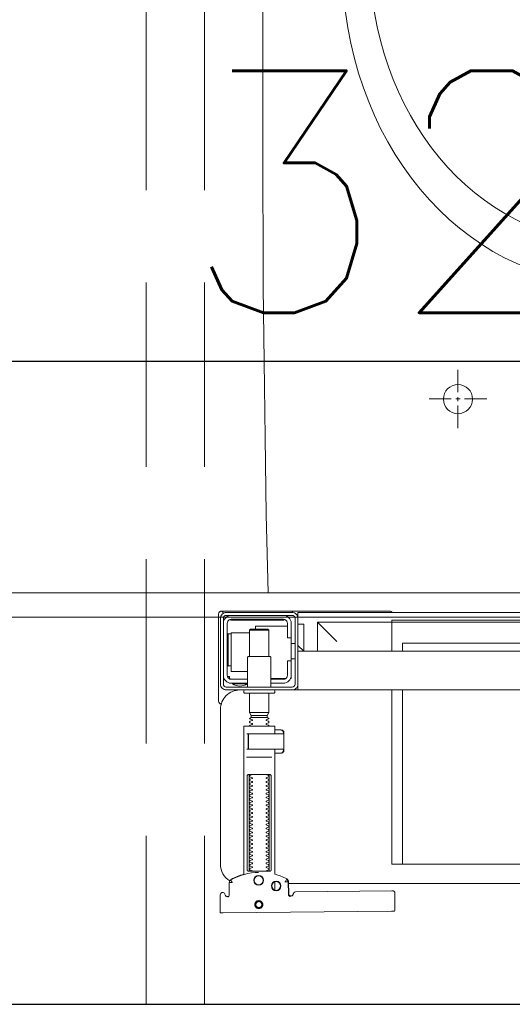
# Model space of a CAD drawing. Header units: millimetres. Extents: x 23192 to 177760, y -399809 to -79279.
# Tile 684 of 822: x 73907 to 73932, y -194640 to -194589. Entities that reach past the tile are written whole.
import ezdxf

# ---------------------------------------------------------------- set-up
doc = ezdxf.new("R2010")
doc.units = ezdxf.units.MM
doc.linetypes.add('HIDDEN2', pattern=[4.7625, 3.175, -1.5875])
doc.layers.get('0').update_dxf_attribs({"lineweight": 0})
for name, color, linetype, lineweight in [('!! 0_ Istn-sciany', 3, 'Continuous', 30), ('!! 2 ZABUDOWA GK-MDF', 54, 'Continuous', 13), ('!! 2_wypos-sanitarne', 240, 'Continuous', 9), ('!! wymiary osi', 250, 'Continuous', 9)]:
    doc.layers.add(name, color=color, linetype=linetype, lineweight=lineweight)
doc.layers.add('!! 2_WYBURZENIA DO REMONTU', color=7, linetype='Continuous', lineweight=0, true_color=0x4d4d4d, plot=False)
doc.layers.add('!!_@ wypos sanit nd', color=7, linetype='Continuous', lineweight=0, plot=False)
doc.layers.add('Powierzchnia', color=140, linetype='Continuous', lineweight=5, plot=False)
doc.styles.add('TXT', font='simplex.shx')
doc.dimstyles.new('DIM50', dxfattribs={"dimscale": 5, "dimtxt": 2.5, "dimasz": 1.5, "dimexe": 0, "dimexo": 0, "dimgap": 0.5, "dimtad": 1, "dimdec": 4, "dimrnd": 0.5, "dimdsep": 46, "dimtxsty": 'TXT', "dimblk1": 'TICK1', "dimblk2": 'TICK1', "dimsah": 1, "dimcen": 0, "dimse1": 1, "dimse2": 1, "dimclrd": 1, "dimclre": 7, "dimclrt": 9, "dimadec": 0, "dimazin": 0, "dimtfac": 1, "dimtdec": 4, "dimtmove": 2, "dimatfit": 3, "dimldrblk": 'TICK1', "dimfxl": 1, "dimtolj": 1, "dimarcsym": 0})

# ---------------------------------------------------------------- blocks, each defined once
blk = doc.blocks.new('A$Cff2eaf8b')
for points in [[(0.16424, 0.07378), (0.16327, 0.07377), (0.16304, 0.07374), (0.16282, 0.07366), (0.16262, 0.07353), (0.16265, 0.07357), (0.16258, 0.07337), (0.16257, 0.07317, -0.157432), (0.16238, 0.07258), (0.1621, 0.07218, -0.241147), (0.16129, 0.07175), (0.1115, 0.07128), (0.11133, 0.07127), (0.11119, 0.07127), (0.11107, 0.07127), (0.11094, 0.07128), (0.11078, 0.0713), (0.11062, 0.07135), (0.11047, 0.07143), (0.11033, 0.07153), (0.11022, 0.07165), (0.11012, 0.07179), (0.11005, 0.07194), (0.11001, 0.0721), (0.10999, 0.07227), (0.10995, 0.08127), (0.11022, 0.08166)], [(0.19647, 0.0744), (0.19626, 0.07438), (0.19604, 0.0743), (0.19585, 0.07417), (0.19566, 0.07396, 0.132231), (0.19551, 0.07346), (0.19546, 0.06691)], [(0.19768, 0.0731, 0.415336), (0.19869, 0.07211)], [(0.19885, 0.07212), (0.19898, 0.07212), (0.19912, 0.07213), (0.19927, 0.07216), (0.1994, 0.07222), (0.19953, 0.07229), (0.19965, 0.07238), (0.19975, 0.07248), (0.20007, 0.07294, 0.158481), (0.20025, 0.07353)], [(0.18031, 0.06175, 0.125713), (0.19466, 0.06556, 0.121439), (0.19519, 0.06605, -0.262119), (0.2, 0.0575), (0.2, -0.0225, -0.414214), (0.19, -0.0325), (0.18751, -0.0325, 0.405519), (0.188, -0.032), (0.188, -0.0313, 0.414214), (0.1875, -0.0308), (0.1725, -0.0308, 0.414214), (0.172, -0.0313), (0.172, -0.032, 0.405519), (0.17249, -0.0325, 0.001664), (0.15993, -0.0325)], [(0.172, -0.00986), (0.172, -0.01366, 0.414214), (0.1722, -0.01386), (0.18462, -0.01386), (0.1878, -0.01386, 0.414214), (0.188, -0.01366), (0.188, 0.06267), (0.18885, 0.06292), (0.18969, 0.06319), (0.19052, 0.0635), (0.19134, 0.06382), (0.19215, 0.06417), (0.19295, 0.06454), (0.19374, 0.06494), (0.19456, 0.06538), (0.19464, 0.06544), (0.19473, 0.0655), (0.19481, 0.06557), (0.19488, 0.06564), (0.19495, 0.06572), (0.19502, 0.06581)], [(0.17647, 0.01114, 0.182836), (0.17636, 0.01123), (0.17515, 0.01163, 0.050055), (0.175, 0.0119), (0.175, 0.01218, 0.050055), (0.17515, 0.01244), (0.17636, 0.01285, 0.719897), (0.17636, 0.01323), (0.17515, 0.01363, 0.050055), (0.175, 0.0139), (0.175, 0.01418, 0.050055), (0.17515, 0.01444), (0.17636, 0.01485, 0.719897), (0.17636, 0.01523), (0.17515, 0.01563, 0.050055), (0.175, 0.0159), (0.175, 0.01618, 0.050055), (0.17515, 0.01644), (0.17636, 0.01685, 0.719897), (0.17636, 0.01723), (0.17515, 0.01763, 0.050055), (0.175, 0.0179), (0.175, 0.01818, 0.050055), (0.17515, 0.01844), (0.17636, 0.01885, 0.719897), (0.17636, 0.01923), (0.17515, 0.01963, 0.050055), (0.175, 0.0199), (0.175, 0.02018, 0.050055), (0.17515, 0.02044), (0.17636, 0.02085, 0.719897), (0.17636, 0.02123), (0.17515, 0.02163, 0.050055), (0.175, 0.0219), (0.175, 0.02218, 0.050055), (0.17515, 0.02244), (0.17636, 0.02285, 0.719897), (0.17636, 0.02323), (0.17515, 0.02363, 0.050055), (0.175, 0.0239), (0.175, 0.02418, 0.050055), (0.17515, 0.02444), (0.17636, 0.02485, 0.719897), (0.17636, 0.02523), (0.17515, 0.02563, 0.050055), (0.175, 0.0259), (0.175, 0.02618, 0.050055), (0.17515, 0.02644), (0.17636, 0.02685, 0.719897), (0.17636, 0.02723), (0.17515, 0.02763, 0.050055), (0.175, 0.0279), (0.175, 0.02818, 0.050055), (0.17515, 0.02844), (0.17636, 0.02885, 0.719897), (0.17636, 0.02923), (0.17515, 0.02963, 0.050055), (0.175, 0.0299), (0.175, 0.03018, 0.050055), (0.17515, 0.03044), (0.17636, 0.03085, 0.719897), (0.17636, 0.03123), (0.17515, 0.03163, 0.050055), (0.175, 0.0319), (0.175, 0.03218, 0.050055), (0.17515, 0.03244), (0.17636, 0.03285, 0.719897), (0.17636, 0.03323), (0.17515, 0.03363, 0.050055), (0.175, 0.0339), (0.175, 0.03418, 0.050055), (0.17515, 0.03444), (0.17636, 0.03485, 0.719897), (0.17636, 0.03523), (0.17515, 0.03563, 0.050055), (0.175, 0.0359), (0.175, 0.03618, 0.050055), (0.17515, 0.03644), (0.17636, 0.03685, 0.719897), (0.17636, 0.03723), (0.17515, 0.03763, 0.050055), (0.175, 0.0379), (0.175, 0.03818, 0.050055), (0.17515, 0.03844), (0.17636, 0.03885, 0.719897), (0.17636, 0.03923), (0.17515, 0.03963, 0.050055), (0.175, 0.0399), (0.175, 0.04018, 0.050055), (0.17515, 0.04044), (0.17636, 0.04085, 0.719897), (0.17636, 0.04123), (0.17515, 0.04163, 0.050055), (0.175, 0.0419), (0.175, 0.04218, 0.050055), (0.17515, 0.04244), (0.17636, 0.04285, 0.719897), (0.17636, 0.04323), (0.17515, 0.04363, 0.050055), (0.175, 0.0439), (0.175, 0.04418, 0.050055), (0.17515, 0.04444), (0.17636, 0.04485, 0.719897), (0.17636, 0.04523), (0.17515, 0.04563, 0.050055), (0.175, 0.0459), (0.175, 0.04618, 0.050055), (0.17515, 0.04644), (0.17636, 0.04685, 0.719897), (0.17636, 0.04723), (0.17515, 0.04763, 0.050055), (0.175, 0.0479), (0.175, 0.04818, 0.050055), (0.17515, 0.04844), (0.17636, 0.04885, 0.719897), (0.17636, 0.04923), (0.17515, 0.04963, 0.050055), (0.175, 0.0499), (0.175, 0.05018, 0.050055), (0.17515, 0.05044), (0.17636, 0.05085, 0.719897), (0.17636, 0.05123), (0.17515, 0.05163, 0.050055), (0.175, 0.0519), (0.175, 0.05218, 0.050055), (0.17515, 0.05244), (0.17636, 0.05285, 0.719897), (0.17636, 0.05323), (0.17515, 0.05363, 0.050055), (0.175, 0.0539), (0.175, 0.05418, 0.050055), (0.17515, 0.05444), (0.17636, 0.05485, 0.719897), (0.17636, 0.05523), (0.17515, 0.05563, 0.050055), (0.175, 0.0559), (0.175, 0.05618, 0.050055), (0.17515, 0.05644), (0.17636, 0.05685, 0.719897), (0.17636, 0.05723), (0.17515, 0.05763, 0.050055), (0.175, 0.0579), (0.175, 0.05818, 0.050055), (0.17515, 0.05844), (0.17636, 0.05885, 0.719897), (0.17636, 0.05923), (0.17515, 0.05963, 0.050055), (0.175, 0.0599), (0.175, 0.06018, 0.050055), (0.17515, 0.06044), (0.17636, 0.06085, 0.474594), (0.17647, 0.06114)], [(0.18353, 0.06114, 0.474594), (0.18364, 0.06085), (0.18485, 0.06044, 0.050055), (0.185, 0.06018), (0.185, 0.0599, 0.050055), (0.18485, 0.05963), (0.18364, 0.05923, 0.719897), (0.18364, 0.05885), (0.18485, 0.05844, 0.050055), (0.185, 0.05818), (0.185, 0.0579, 0.050055), (0.18485, 0.05763), (0.18364, 0.05723, 0.719897), (0.18364, 0.05685), (0.18485, 0.05644, 0.050055), (0.185, 0.05618), (0.185, 0.0559, 0.050055), (0.18485, 0.05563), (0.18364, 0.05523, 0.719897), (0.18364, 0.05485), (0.18485, 0.05444, 0.050055), (0.185, 0.05418), (0.185, 0.0539, 0.050055), (0.18485, 0.05363), (0.18364, 0.05323, 0.719897), (0.18364, 0.05285), (0.18485, 0.05244, 0.050055), (0.185, 0.05218), (0.185, 0.0519, 0.050055), (0.18485, 0.05163), (0.18364, 0.05123, 0.719897), (0.18364, 0.05085), (0.18485, 0.05044, 0.050055), (0.185, 0.05018), (0.185, 0.0499, 0.050055), (0.18485, 0.04963), (0.18364, 0.04923, 0.719897), (0.18364, 0.04885), (0.18485, 0.04844, 0.050055), (0.185, 0.04818), (0.185, 0.0479, 0.050055), (0.18485, 0.04763), (0.18364, 0.04723, 0.719897), (0.18364, 0.04685), (0.18485, 0.04644, 0.050055), (0.185, 0.04618), (0.185, 0.0459, 0.050055), (0.18485, 0.04563), (0.18364, 0.04523, 0.719897), (0.18364, 0.04485), (0.18485, 0.04444, 0.050055), (0.185, 0.04418), (0.185, 0.0439, 0.050055), (0.18485, 0.04363), (0.18364, 0.04323, 0.719897), (0.18364, 0.04285), (0.18485, 0.04244, 0.050055), (0.185, 0.04218), (0.185, 0.0419, 0.050055), (0.18485, 0.04163), (0.18364, 0.04123, 0.719897), (0.18364, 0.04085), (0.18485, 0.04044, 0.050055), (0.185, 0.04018), (0.185, 0.0399, 0.050055), (0.18485, 0.03963), (0.18364, 0.03923, 0.719897), (0.18364, 0.03885), (0.18485, 0.03844, 0.050055), (0.185, 0.03818), (0.185, 0.0379, 0.050055), (0.18485, 0.03763), (0.18364, 0.03723, 0.719897), (0.18364, 0.03685), (0.18485, 0.03644, 0.050055), (0.185, 0.03618), (0.185, 0.0359, 0.050055), (0.18485, 0.03563), (0.18364, 0.03523, 0.719897), (0.18364, 0.03485), (0.18485, 0.03444, 0.050055), (0.185, 0.03418), (0.185, 0.0339, 0.050055), (0.18485, 0.03363), (0.18364, 0.03323, 0.719897), (0.18364, 0.03285), (0.18485, 0.03244, 0.050055), (0.185, 0.03218), (0.185, 0.0319, 0.050055), (0.18485, 0.03163), (0.18364, 0.03123, 0.719897), (0.18364, 0.03085), (0.18485, 0.03044, 0.050055), (0.185, 0.03018), (0.185, 0.0299, 0.050055), (0.18485, 0.02963), (0.18364, 0.02923, 0.719897), (0.18364, 0.02885), (0.18485, 0.02844, 0.050055), (0.185, 0.02818), (0.185, 0.0279, 0.050055), (0.18485, 0.02763), (0.18364, 0.02723, 0.719897), (0.18364, 0.02685), (0.18485, 0.02644, 0.050055), (0.185, 0.02618), (0.185, 0.0259, 0.050055), (0.18485, 0.02563), (0.18364, 0.02523, 0.719897), (0.18364, 0.02485), (0.18485, 0.02444, 0.050055), (0.185, 0.02418), (0.185, 0.0239, 0.050055), (0.18485, 0.02363), (0.18364, 0.02323, 0.719897), (0.18364, 0.02285), (0.18485, 0.02244, 0.050055), (0.185, 0.02218), (0.185, 0.0219, 0.050055), (0.18485, 0.02163), (0.18364, 0.02123, 0.719897), (0.18364, 0.02085), (0.18485, 0.02044, 0.050055), (0.185, 0.02018), (0.185, 0.0199, 0.050055), (0.18485, 0.01963), (0.18364, 0.01923, 0.719897), (0.18364, 0.01885), (0.18485, 0.01844, 0.050055), (0.185, 0.01818), (0.185, 0.0179, 0.050055), (0.18485, 0.01763), (0.18364, 0.01723, 0.719897), (0.18364, 0.01685), (0.18485, 0.01644, 0.050055), (0.185, 0.01618), (0.185, 0.0159, 0.050055), (0.18485, 0.01563), (0.18364, 0.01523, 0.719897), (0.18364, 0.01485), (0.18485, 0.01444, 0.050055), (0.185, 0.01418), (0.185, 0.0139, 0.050055), (0.18485, 0.01363), (0.18364, 0.01323, 0.719897), (0.18364, 0.01285), (0.18485, 0.01244, 0.050055), (0.185, 0.01218), (0.185, 0.0119, 0.050055), (0.18485, 0.01163), (0.18364, 0.01123, 0.182836), (0.18353, 0.01114)], [(0.18575, -0.00966), (0.18575, -0.00207), (0.18572, -0.00196), (0.18564, -0.00189), (0.18554, -0.00186), (0.18565, -0.00188), (0.18573, -0.00194), (0.18577, -0.00204), (0.18577, -0.00966), (0.18574, -0.00977), (0.18566, -0.00984), (0.18547, -0.00986), (0.18558, -0.00981), (0.18563, -0.00966), (0.18563, -0.00206), (0.18557, -0.00191), (0.18547, -0.00186), (0.16743, -0.00186, 0.414214), (0.16723, -0.00206), (0.16723, -0.00966, 0.414214), (0.16743, -0.00986), (0.18547, -0.00986)], [(0.18555, -0.00986, 0.414213), (0.18575, -0.00966), (0.18575, -0.00207), (0.18575, -0.00966), (0.18572, -0.00977), (0.18564, -0.00984), (0.18554, -0.00986)], [(0.175, -0.01382), (0.175, -0.01406, -0.050055), (0.17515, -0.01432), (0.17636, -0.01473, -0.719897), (0.17636, -0.01511), (0.17515, -0.01552, -0.050055), (0.175, -0.01578), (0.175, -0.01606, -0.050055), (0.17515, -0.01632), (0.17636, -0.01673, -0.719897), (0.17636, -0.01711), (0.17515, -0.01752, -0.050055), (0.175, -0.01778), (0.1759, -0.0183), (0.1759, -0.01936), (0.175, -0.02092), (0.175, -0.0308)], [(0.185, -0.01382), (0.185, -0.01406, 0.050055), (0.18485, -0.01432), (0.18364, -0.01473, 0.719897), (0.18364, -0.01511), (0.18485, -0.01552, 0.050055), (0.185, -0.01578), (0.185, -0.01606, 0.050055), (0.18485, -0.01632), (0.18364, -0.01673, 0.719897), (0.18364, -0.01711), (0.18485, -0.01752, 0.050055), (0.185, -0.01778), (0.1841, -0.0183), (0.1841, -0.01936), (0.185, -0.02092), (0.185, -0.0308)], [(0.2001, -0.02534, 0.126559), (0.19961, -0.02525)], [(0.20099, -0.02671, 0.198909), (0.20055, -0.02564, 0.091301), (0.2001, -0.02534)], [(0.174, -0.034), (0.174, -0.0493, 0.414214), (0.1745, -0.0498), (0.1855, -0.0498, 0.414214), (0.186, -0.0493), (0.186, -0.034)], [(0.19375, -0.03562, 0.119096), (0.19, -0.03454, 0.119096), (0.18625, -0.03562)], [(0.16379, -0.0385), (0.1635, -0.0385), (0.1635, -0.04, -0.414214), (0.1675, -0.036), (0.174, -0.036)], [(0.174, -0.038), (0.1675, -0.038, 0.414214), (0.1655, -0.04), (0.1655, -0.0475), (0.1635, -0.0475), (0.1635, -0.067, 0.414214), (0.1675, -0.071)], [(0.1635, -0.0595), (0.1655, -0.0595), (0.1655, -0.067, 0.414214), (0.1675, -0.069), (0.1945, -0.069, 0.414214), (0.1965, -0.067), (0.1965, -0.04, 0.414214), (0.1945, -0.038), (0.186, -0.038)], [(0.19375, -0.036), (0.19375, -0.03562), (0.18625, -0.03562), (0.18625, -0.036), (0.1945, -0.036, -0.414214), (0.1985, -0.04)], [(0.1945, -0.04497), (0.19515, -0.04496), (0.19542, -0.04496), (0.1956, -0.04496), (0.19566, -0.04496, 0.116465), (0.19589, -0.0449), (0.196, -0.04485), (0.196, -0.06155), (0.19589, -0.0615, 0.116465), (0.19566, -0.06144), (0.19542, -0.06144), (0.19515, -0.06144), (0.1945, -0.06143)], [(0.1945, -0.071, 0.414214), (0.1985, -0.067)], [(0.11124, -0.0725), (0.11142, -0.07274), (0.11165, -0.07293), (0.11192, -0.07308), (0.1122, -0.07317), (0.1125, -0.0732), (0.1623, -0.0732, 0.326231), (0.16325, -0.0725)], [(0.1987, -0.07216, 0.000114), (0.1987, -0.07216, 0.517015), (0.20003, -0.07309), (0.19993, -0.07313), (0.19983, -0.07315), (0.19971, -0.07318), (0.19958, -0.07319), (0.19948, -0.07319), (0.19903, -0.07319), (0.19841, -0.07319), (0.19771, -0.07319), (0.16427, -0.07319), (0.16392, -0.07319), (0.16356, -0.07319), (0.16323, -0.07319), (0.16293, -0.07319), (0.16269, -0.07319), (0.16249, -0.07319), (0.16236, -0.07319)], [(0.2001, -0.07306, 0.091301), (0.20055, -0.07276, 0.198909), (0.20099, -0.0717)]]:
    blk.add_lwpolyline(points, format="xyb")
for points in [[(0.19864, 0.08252), (0.11173, 0.08169)], [(0.20013, 0.08252), (0.20025, 0.07353)], [(0.16386, 0.07389), (0.16409, 0.07384), (0.16425, 0.07378), (0.1644, 0.07368), (0.16452, 0.07356), (0.16463, 0.07342), (0.16471, 0.07326), (0.16476, 0.07309), (0.16478, 0.07292), (0.16496, 0.06636), (0.16497, 0.06624), (0.16498, 0.06614), (0.165, 0.06604), (0.16503, 0.06594), (0.16507, 0.06584), (0.16511, 0.06575), (0.16516, 0.06566), (0.16521, 0.06557), (0.16527, 0.06549), (0.16534, 0.0654), (0.16542, 0.06533), (0.1655, 0.06526), (0.16558, 0.06519), (0.16567, 0.06513), (0.16576, 0.06508), (0.16651, 0.0647), (0.16726, 0.06433), (0.16803, 0.06399), (0.16881, 0.06367), (0.1696, 0.06337), (0.17039, 0.06309), (0.17119, 0.06284), (0.172, 0.0626), (0.172, -0.00186)], [(0.1651, 0.06653), (0.16492, 0.07312), (0.1649, 0.07329), (0.16485, 0.07345), (0.16478, 0.07361), (0.16467, 0.07374), (0.16455, 0.07386), (0.16441, 0.07396), (0.16425, 0.07403), (0.16409, 0.07408), (0.16391, 0.07409)], [(0.19757, 0.07355), (0.19749, 0.07368), (0.19738, 0.0738), (0.19726, 0.0739), (0.19713, 0.07399), (0.19698, 0.07405), (0.19683, 0.07408), (0.19667, 0.07409), (0.19577, 0.07408)], [(0.16493, 0.0675), (-0.16477, 0.0675)], [(0.172, 0.07087), (0.172, 0.06656)], [(-0.11847, -0.0325), (-0.11847, 0.0575), (0.11153, 0.0575), (0.11153, -0.0325)], [(0.10602, 0.0575), (0.10602, -0.0325)], [(0.17483, 0.06014), (0.17483, 0.01214)], [(0.18523, 0.01214), (0.18523, 0.06014)], [(0.16811, -0.00015), (0.16776, -0.00056), (0.16776, -0.00022), (0.16779, -0.00011), (0.16786, -0.00004), (0.16797, 0), (0.1681, 0.00001), (0.16822, 0.00001), (0.16841, 0.00003), (0.16887, 0.00014), (0.172, 0.00014)], [(0.16848, 0.00006), (0.16856, 0.00012), (0.16876, 0.00014)], [(0.18662, 0.00214), (0.17345, 0.00214)], [(0.16732, -0.0019), (0.16732, -0.00074), (0.16736, -0.00062), (0.16746, -0.00054), (0.16767, -0.00049)], [(0.16751, -0.00165), (0.16754, -0.00139), (0.16766, -0.00086)], [(0.17371, -0.00186), (0.18481, -0.00186), (0.18637, -0.00186)], [(0.16767, -0.01124), (0.16755, -0.01122), (0.16746, -0.01119), (0.16737, -0.01112), (0.16732, -0.01098), (0.16732, -0.00983)], [(0.16766, -0.01087), (0.16754, -0.01033), (0.16751, -0.01008)], [(0.18558, -0.00986), (0.18637, -0.00986)], [(0.172, -0.01186), (0.16887, -0.01186), (0.16841, -0.01176), (0.16831, -0.01174), (0.16819, -0.01174), (0.16806, -0.01173), (0.16794, -0.01172), (0.16783, -0.01166), (0.16776, -0.01151), (0.16776, -0.01117), (0.16811, -0.01157)], [(0.16876, -0.01186), (0.16866, -0.01186), (0.16848, -0.01178)], [(0.1759, -0.0183), (0.1841, -0.0183)], [(0.1841, -0.01936), (0.1759, -0.01936)], [(0.185, -0.02092), (0.175, -0.02092)], [(0.19962, -0.02522), (0.19976, -0.02523), (0.19987, -0.02526), (0.20001, -0.0253)], [(0.20099, -0.02671), (0.20099, -0.0717)], [(-0.16, -0.0355), (-0.16, -0.0325), (0.16, -0.0325), (0.16, -0.0355)], [(0.16, -0.0485), (0.16, -0.0365)], [(0.1635, -0.0475), (0.1635, -0.04)], [(0.174, -0.0385), (0.16618, -0.0385)], [(0.167, -0.03806), (0.16693, -0.03815), (0.16687, -0.03825), (0.16681, -0.03837), (0.16675, -0.0385)], [(0.19499, -0.03806), (0.19506, -0.03814), (0.19512, -0.03823), (0.19517, -0.03833), (0.19521, -0.03842), (0.19525, -0.03853), (0.19528, -0.03863), (0.19531, -0.03874), (0.19533, -0.03885), (0.19535, -0.03896), (0.19537, -0.03907), (0.19538, -0.03917), (0.19539, -0.03927), (0.19537, -0.03937), (0.19547, -0.0394), (0.19557, -0.0394), (0.19567, -0.0394), (0.19578, -0.0394), (0.19589, -0.0394), (0.19612, -0.0394), (0.19616, -0.0393), (0.19615, -0.03919), (0.19613, -0.03907), (0.19609, -0.03894), (0.19605, -0.03882), (0.19594, -0.03861)], [(0.186, -0.042), (0.1945, -0.042), (0.1945, -0.062), (0.185, -0.062)], [(0.19591, -0.04489), (0.19602, -0.04489), (0.19615, -0.04489), (0.19632, -0.04489), (0.1965, -0.04489)], [(0.1615, -0.0485), (0.1635, -0.0485)], [(0.175, -0.0498), (0.175, -0.06346), (0.1755, -0.06396), (0.1845, -0.06396), (0.185, -0.06346), (0.185, -0.0498)], [(0.16, -0.0555), (0.157, -0.0525), (0.16, -0.0525), (-0.16, -0.0525), (-0.157, -0.0525), (-0.16, -0.0555)], [(0.10602, -0.0525), (0.10602, -0.05658), (-0.11847, -0.05658)], [(0.11153, -0.0525), (0.11153, -0.0675), (0.15, -0.0675)], [(0.14, -0.0575), (0.15, -0.0675), (0.15, -0.0525)], [(0.16, -0.0665), (0.157, -0.0665), (0.157, -0.0525)], [(0.1615, -0.0565), (0.1635, -0.0565)], [(0.1655, -0.0655), (0.182, -0.0655), (0.182, -0.06396)], [(0.185, -0.06346), (0.175, -0.06346)], [(0.1965, -0.06151), (0.19632, -0.06151), (0.19615, -0.06151), (0.19602, -0.06151), (0.19591, -0.06151)], [(0.16, -0.0695), (0.16, -0.0725), (0.03305, -0.0725)], [(0.16721, -0.0685), (0.19466, -0.0685), (0.19478, -0.0685)], [(0.17, -0.069), (0.17, -0.0685)], [(0.174, -0.069), (0.174, -0.0685)]]:
    blk.add_lwpolyline(points)
for points in [[(0.18024, 0.0763), (0.18044, 0.07631), (0.18064, 0.07634), (0.18083, 0.07639), (0.18102, 0.07646), (0.1812, 0.07655), (0.18138, 0.07665), (0.18154, 0.07677), (0.18168, 0.07691), (0.18182, 0.07706), (0.18193, 0.07722), (0.18204, 0.0774), (0.18212, 0.07758), (0.18219, 0.07777), (0.18223, 0.07796), (0.18226, 0.07816), (0.18227, 0.07836), (0.18226, 0.07857), (0.18223, 0.07876), (0.18217, 0.07896), (0.18211, 0.07915), (0.18202, 0.07933), (0.18191, 0.0795), (0.18179, 0.07966), (0.18165, 0.07981), (0.1815, 0.07994), (0.18134, 0.08006), (0.18117, 0.08016), (0.18099, 0.08024), (0.1808, 0.08031), (0.1806, 0.08036), (0.1804, 0.08038), (0.1802, 0.08039), (0.18, 0.08038), (0.1798, 0.08035), (0.17961, 0.0803), (0.17942, 0.08023), (0.17924, 0.08014), (0.17907, 0.08004), (0.17891, 0.07992), (0.17876, 0.07978), (0.17863, 0.07963), (0.17851, 0.07947), (0.17841, 0.07929), (0.17832, 0.07911), (0.17826, 0.07892), (0.17821, 0.07872), (0.17818, 0.07853), (0.17817, 0.07832), (0.17819, 0.07812), (0.17822, 0.07793), (0.17827, 0.07773), (0.17834, 0.07754), (0.17842, 0.07736), (0.17853, 0.07719), (0.17865, 0.07703), (0.17879, 0.07688), (0.17894, 0.07675), (0.1791, 0.07663), (0.17927, 0.07653), (0.17946, 0.07645), (0.17965, 0.07638), (0.17984, 0.07633), (0.18004, 0.07631)], [(0.18023, 0.07679), (0.18038, 0.0768), (0.18053, 0.07682), (0.18068, 0.07686), (0.18082, 0.07691), (0.18096, 0.07698), (0.18109, 0.07706), (0.18121, 0.07715), (0.18132, 0.07725), (0.18143, 0.07737), (0.18151, 0.07749), (0.18159, 0.07762), (0.18166, 0.07776), (0.18171, 0.0779), (0.18174, 0.07805), (0.18176, 0.0782), (0.18177, 0.07835), (0.18176, 0.0785), (0.18174, 0.07866), (0.1817, 0.0788), (0.18164, 0.07895), (0.18158, 0.07908), (0.1815, 0.07921), (0.18141, 0.07933), (0.1813, 0.07944), (0.18119, 0.07955), (0.18107, 0.07964), (0.18093, 0.07971), (0.1808, 0.07978), (0.18065, 0.07983), (0.18051, 0.07986), (0.18036, 0.07988), (0.1802, 0.07989), (0.18005, 0.07988), (0.1799, 0.07986), (0.17975, 0.07982), (0.17961, 0.07976), (0.17947, 0.0797), (0.17935, 0.07962), (0.17922, 0.07953), (0.17911, 0.07942), (0.17901, 0.07931), (0.17892, 0.07919), (0.17884, 0.07906), (0.17878, 0.07892), (0.17873, 0.07877), (0.1787, 0.07863), (0.17867, 0.07848), (0.17867, 0.07832), (0.17868, 0.07817), (0.1787, 0.07802), (0.17874, 0.07787), (0.17879, 0.07773), (0.17886, 0.07759), (0.17894, 0.07746), (0.17903, 0.07734), (0.17913, 0.07723), (0.17925, 0.07713), (0.17937, 0.07704), (0.1795, 0.07696), (0.17964, 0.0769), (0.17978, 0.07685), (0.17993, 0.07682), (0.18008, 0.07679)], [(0.16587, 0.06536), (0.16582, 0.06538), (0.16577, 0.06542), (0.16573, 0.06545), (0.16568, 0.06549), (0.16563, 0.06553), (0.16558, 0.06558), (0.16553, 0.06563), (0.16548, 0.06568), (0.16544, 0.06573), (0.1654, 0.06579), (0.16536, 0.06585), (0.16532, 0.06591), (0.16529, 0.06597), (0.16526, 0.06603), (0.16523, 0.0661), (0.16521, 0.06616), (0.16519, 0.06623), (0.16517, 0.06629), (0.16515, 0.06636), (0.16514, 0.06642), (0.16514, 0.06648), (0.16513, 0.06654), (0.16513, 0.06659), (0.16518, 0.06661), (0.16643, 0.06666), (0.16648, 0.06666), (0.16654, 0.06666), (0.16659, 0.06668), (0.16664, 0.06665), (0.16661, 0.06661), (0.16658, 0.06656), (0.16655, 0.06651), (0.16652, 0.06645), (0.16594, 0.06536)], [(0.18533, 0.06114), (0.18541, 0.06113), (0.1855, 0.06112), (0.18559, 0.06111), (0.18567, 0.06108), (0.18575, 0.06105), (0.18583, 0.06101), (0.18591, 0.06096), (0.18597, 0.0609), (0.18604, 0.06084), (0.18609, 0.06076), (0.18615, 0.06068), (0.18619, 0.06058), (0.18623, 0.06048), (0.18625, 0.06037), (0.18627, 0.06025), (0.18628, 0.06014), (0.18628, 0.01214), (0.18627, 0.01202), (0.18625, 0.01191), (0.18623, 0.0118), (0.18619, 0.01169), (0.18615, 0.0116), (0.18609, 0.01151), (0.18604, 0.01144), (0.18597, 0.01137), (0.18591, 0.01131), (0.18583, 0.01126), (0.18575, 0.01122), (0.18567, 0.01119), (0.18559, 0.01117), (0.1855, 0.01115), (0.18541, 0.01114), (0.18533, 0.01114), (0.17475, 0.01114), (0.17466, 0.01114), (0.17457, 0.01115), (0.17449, 0.01117), (0.1744, 0.01119), (0.17432, 0.01122), (0.17424, 0.01126), (0.17416, 0.01131), (0.17409, 0.01137), (0.17403, 0.01144), (0.17397, 0.01151), (0.17392, 0.0116), (0.17387, 0.01169), (0.17384, 0.0118), (0.17381, 0.01191), (0.17379, 0.01202), (0.17379, 0.01214), (0.17379, 0.06014), (0.17379, 0.06025), (0.17381, 0.06037), (0.17384, 0.06048), (0.17387, 0.06058), (0.17392, 0.06068), (0.17397, 0.06076), (0.17403, 0.06084), (0.17409, 0.0609), (0.17416, 0.06096), (0.17424, 0.06101), (0.17432, 0.06105), (0.1744, 0.06108), (0.17449, 0.06111), (0.17457, 0.06112), (0.17466, 0.06113), (0.17475, 0.06114)], [(-0.11847, -0.0685), (0.11153, -0.0685), (0.11153, -0.0675), (-0.11847, -0.0675)]]:
    blk.add_lwpolyline(points, close=True)
for points in [[(0.19546, 0.0669), (0.19546, 0.0669), (0.19546, 0.0669), (0.19546, 0.06691), (0.19546, 0.06691), (0.19546, 0.06691), (0.19546, 0.06691), (0.19546, 0.06691), (0.19546, 0.06691), (0.19546, 0.06691), (0.19546, 0.06691), (0.19546, 0.06691), (0.19546, 0.06691), (0.19546, 0.06691), (0.19546, 0.06691), (0.19546, 0.06691), (0.19546, 0.06691), (0.19546, 0.06691), (0.19546, 0.06691), (0.19546, 0.06691), (0.19546, 0.0669), (0.19546, 0.0669), (0.19546, 0.0669), (0.19546, 0.0669), (0.19546, 0.0669), (0.19546, 0.0669), (0.19546, 0.0669), (0.19546, 0.0669), (0.19546, 0.0669), (0.19546, 0.0669), (0.19546, 0.0669), (0.19546, 0.0669), (0.19546, 0.0669), (0.19546, 0.0669), (0.19546, 0.0669), (0.19546, 0.0669), (0.19545, 0.0669), (0.19545, 0.06691), (0.19545, 0.06691), (0.19545, 0.06691), (0.19545, 0.06691), (0.19545, 0.06691), (0.19545, 0.06691), (0.19545, 0.06691), (0.19545, 0.06691), (0.19544, 0.06691), (0.19544, 0.06691), (0.19544, 0.0669), (0.19544, 0.0669), (0.19544, 0.0669), (0.19543, 0.0669), (0.19543, 0.0669), (0.19543, 0.0669), (0.19543, 0.0669), (0.19543, 0.0669), (0.19543, 0.0669), (0.19543, 0.0669), (0.19542, 0.0669), (0.19542, 0.0669), (0.19542, 0.0669), (0.19542, 0.0669), (0.19542, 0.0669), (0.19541, 0.0669), (0.19541, 0.0669), (0.19541, 0.0669), (0.19541, 0.0669), (0.19541, 0.0669), (0.1954, 0.0669), (0.1954, 0.0669), (0.1954, 0.0669), (0.19539, 0.0669), (0.19539, 0.0669), (0.19539, 0.0669), (0.19537, 0.06691), (0.19537, 0.06691), (0.19537, 0.06691), (0.19536, 0.06691), (0.19536, 0.06691), (0.19535, 0.06691), (0.19535, 0.06691), (0.19534, 0.06691), (0.19534, 0.06691), (0.19533, 0.06691), (0.19533, 0.06691), (0.19532, 0.06691), (0.19532, 0.06691), (0.19531, 0.06691), (0.19531, 0.06691), (0.1953, 0.06691), (0.19529, 0.06691), (0.19529, 0.06691), (0.19528, 0.06691), (0.19527, 0.06691), (0.19527, 0.06691), (0.19526, 0.06691), (0.19525, 0.06691), (0.19524, 0.06691), (0.19523, 0.06691), (0.19523, 0.06691), (0.19522, 0.06691), (0.19521, 0.06691), (0.1952, 0.06691), (0.19519, 0.06691), (0.19518, 0.06691), (0.19517, 0.06691), (0.19516, 0.06691), (0.19515, 0.06691), (0.19514, 0.06691), (0.19513, 0.06691), (0.19512, 0.06691), (0.19511, 0.06691), (0.1951, 0.06691), (0.19509, 0.06691), (0.19508, 0.06691), (0.19507, 0.06691), (0.19506, 0.06691), (0.19505, 0.06691), (0.19504, 0.06691), (0.19503, 0.06691), (0.19502, 0.06691), (0.19501, 0.06691), (0.19499, 0.06691), (0.19498, 0.06691), (0.19497, 0.06691), (0.19496, 0.06691), (0.19495, 0.06691), (0.19494, 0.06692), (0.19492, 0.06692), (0.19491, 0.06692), (0.1949, 0.06692), (0.19489, 0.06692), (0.19487, 0.06692), (0.19486, 0.06692), (0.19485, 0.06692), (0.19484, 0.06692), (0.19482, 0.06692), (0.19481, 0.06692), (0.19469, 0.06692), (0.19464, 0.06692), (0.19459, 0.06692), (0.19456, 0.06692), (0.19453, 0.06692), (0.19451, 0.06692), (0.19448, 0.06692), (0.19445, 0.06692), (0.19443, 0.06692), (0.1944, 0.06692), (0.19438, 0.06692), (0.19435, 0.06692), (0.19433, 0.06692), (0.1943, 0.06692), (0.19428, 0.06692), (0.19427, 0.06692), (0.19425, 0.06692), (0.19423, 0.06692), (0.19422, 0.06692), (0.19421, 0.06692), (0.19419, 0.06692), (0.19418, 0.06692), (0.19418, 0.06692), (0.19417, 0.06692), (0.19416, 0.06692), (0.19416, 0.06692), (0.19415, 0.06692), (0.19415, 0.06693), (0.19414, 0.06693), (0.19414, 0.06693), (0.19413, 0.06693), (0.19413, 0.06693), (0.19412, 0.06693), (0.19412, 0.06693), (0.19411, 0.06693), (0.19411, 0.06693), (0.19411, 0.06692), (0.1941, 0.06692), (0.1941, 0.06692), (0.1941, 0.06692), (0.19409, 0.06692), (0.19409, 0.06692), (0.19409, 0.06692), (0.19408, 0.06692), (0.19408, 0.06692), (0.19408, 0.06692), (0.19407, 0.06692), (0.19407, 0.06692), (0.19406, 0.06692), (0.19406, 0.06692), (0.19406, 0.06692), (0.19406, 0.06692), (0.19405, 0.06692), (0.19405, 0.06692), (0.19405, 0.06692), (0.19405, 0.06692), (0.19404, 0.06693), (0.19404, 0.06693), (0.19404, 0.06693), (0.19403, 0.06693), (0.19403, 0.06693), (0.19402, 0.06693), (0.19402, 0.06694), (0.19402, 0.06694), (0.19401, 0.06694), (0.19401, 0.06694), (0.19401, 0.06694), (0.194, 0.06694), (0.194, 0.06694), (0.194, 0.06694), (0.194, 0.06694), (0.194, 0.06694), (0.194, 0.06694), (0.19399, 0.06694), (0.19399, 0.06694), (0.19399, 0.06694), (0.19399, 0.06694), (0.19399, 0.06694), (0.19399, 0.06694), (0.19399, 0.06694), (0.19398, 0.06694), (0.19398, 0.06694), (0.19398, 0.06694), (0.19398, 0.06693), (0.19398, 0.06693), (0.19397, 0.06693), (0.19397, 0.06693), (0.19397, 0.06693), (0.19397, 0.06693), (0.19397, 0.06692), (0.19397, 0.06692), (0.19397, 0.06692), (0.19397, 0.06692), (0.19397, 0.06692), (0.19397, 0.06691), (0.19397, 0.06691), (0.19397, 0.06691), (0.19397, 0.06691), (0.19397, 0.0669), (0.19397, 0.0669), (0.19397, 0.0669), (0.19397, 0.0669), (0.19397, 0.0669), (0.19397, 0.06689), (0.19397, 0.06689), (0.19397, 0.06689), (0.19397, 0.06689), (0.19397, 0.06689), (0.19397, 0.06688), (0.19397, 0.06688), (0.19398, 0.06688), (0.19398, 0.06688), (0.19398, 0.06688), (0.19398, 0.06687), (0.19399, 0.06687), (0.19399, 0.06687), (0.19399, 0.06687), (0.194, 0.06686), (0.194, 0.06686), (0.19401, 0.06685), (0.19401, 0.06685), (0.19401, 0.06685), (0.19402, 0.06684), (0.19402, 0.06684), (0.19402, 0.06684), (0.19402, 0.06683), (0.19403, 0.06683), (0.19403, 0.06683), (0.19403, 0.06682), (0.19403, 0.06682), (0.19403, 0.06682), (0.19403, 0.06681), (0.19403, 0.06681), (0.19404, 0.06681), (0.19404, 0.06681), (0.19404, 0.0668), (0.19404, 0.0668), (0.19404, 0.0668), (0.19404, 0.06679), (0.19405, 0.06679), (0.19405, 0.06679), (0.19405, 0.06678), (0.19405, 0.06678), (0.19405, 0.06677), (0.19406, 0.06677), (0.19406, 0.06677), (0.19406, 0.06676), (0.19406, 0.06676), (0.19407, 0.06675), (0.19407, 0.06675), (0.19407, 0.06674), (0.19408, 0.06673), (0.19408, 0.06672), (0.19409, 0.06671), (0.1941, 0.0667), (0.1941, 0.06669), (0.19411, 0.06668), (0.19412, 0.06666), (0.19414, 0.06663), (0.19416, 0.06659), (0.19418, 0.06655), (0.19419, 0.06653), (0.1942, 0.06652), (0.19421, 0.0665), (0.19422, 0.06648), (0.19423, 0.06646), (0.19433, 0.06627), (0.19434, 0.06626), (0.19435, 0.06624), (0.19436, 0.06622), (0.19437, 0.06621), (0.19438, 0.06619), (0.19439, 0.06618), (0.1944, 0.06616), (0.1944, 0.06614), (0.19441, 0.06613), (0.19442, 0.06611), (0.19443, 0.0661), (0.19444, 0.06608), (0.19445, 0.06607), (0.19445, 0.06605), (0.19446, 0.06604), (0.19447, 0.06603), (0.19448, 0.06601), (0.19448, 0.066), (0.19449, 0.06598), (0.1945, 0.06597), (0.19451, 0.06596), (0.19451, 0.06595), (0.19452, 0.06593), (0.19453, 0.06592), (0.19453, 0.06591), (0.19454, 0.0659), (0.19455, 0.06588), (0.19455, 0.06587), (0.19456, 0.06586), (0.19457, 0.06585), (0.19457, 0.06584), (0.19458, 0.06583), (0.19458, 0.06582), (0.19459, 0.06581), (0.19459, 0.0658), (0.1946, 0.06579), (0.1946, 0.06578), (0.19461, 0.06577), (0.19461, 0.06576), (0.19462, 0.06575), (0.19462, 0.06574), (0.19463, 0.06573), (0.19463, 0.06572), (0.19464, 0.06572), (0.19464, 0.06571), (0.19464, 0.0657), (0.19465, 0.06569), (0.19465, 0.06569), (0.19466, 0.06568), (0.19466, 0.06567), (0.19466, 0.06567), (0.19467, 0.06566), (0.19467, 0.06566), (0.19467, 0.06565), (0.19467, 0.06565), (0.19468, 0.06564), (0.19468, 0.06564), (0.19468, 0.06564), (0.19468, 0.06563), (0.19468, 0.06563), (0.19468, 0.06563), (0.19468, 0.06563), (0.19468, 0.06563), (0.19468, 0.06562), (0.19469, 0.06562), (0.19469, 0.06562), (0.19469, 0.06562), (0.19469, 0.06562), (0.19469, 0.06562), (0.19469, 0.06562), (0.19469, 0.06561), (0.19469, 0.06561), (0.19469, 0.06561), (0.19469, 0.06561), (0.19469, 0.06561), (0.19469, 0.06561), (0.19469, 0.06561), (0.19469, 0.06561), (0.19469, 0.06561), (0.19469, 0.06561), (0.19469, 0.06561), (0.19469, 0.06561), (0.19469, 0.06561), (0.19469, 0.06561), (0.19469, 0.06561), (0.19469, 0.06561), (0.19469, 0.0656), (0.19469, 0.0656), (0.19469, 0.0656), (0.19469, 0.0656), (0.19469, 0.0656), (0.19469, 0.0656), (0.19468, 0.0656), (0.19468, 0.0656), (0.19468, 0.0656), (0.19468, 0.0656), (0.19468, 0.0656), (0.19468, 0.0656), (0.19468, 0.0656), (0.19469, 0.0656), (0.19469, 0.0656), (0.19469, 0.0656), (0.19469, 0.0656), (0.19469, 0.0656), (0.19469, 0.0656), (0.19469, 0.0656), (0.19469, 0.0656), (0.19469, 0.0656), (0.19469, 0.0656), (0.19469, 0.0656), (0.19469, 0.0656, 0.269557)], [(0.16, -0.0695), (0.16, -0.0355, -0.414214), (0.163, -0.0325), (0.197, -0.0325, -0.414214), (0.2, -0.0355), (0.2, -0.0695, -0.414214), (0.197, -0.0725), (0.163, -0.0725, -0.414214)], [(0.1985, -0.0355), (0.1985, -0.0695, -0.414214), (0.197, -0.071), (0.163, -0.071, -0.414214), (0.1615, -0.0695), (0.1615, -0.0355, -0.414214), (0.163, -0.034), (0.197, -0.034, -0.414214)]]:
    blk.add_lwpolyline(points, format="xyb", close=True)
for centre, radius in [((0.17128, 0.06872), 0.00247), ((0.17128, 0.06871), 0.00227), ((0.18031, 0.0658), 0.00247), ((0.18031, 0.0658), 0.00227)]:
    blk.add_circle(centre, radius)
for centre, major_axis, ratio, start_param, end_param in [((0.11172, 0.08167), (0.0015, 0.00001), 0.008666, 1.564549, 3.135353), ((0.19863, 0.08251), (0.0015, 0.00001), 0.008666, 0.000034, 1.564556), ((0.11145, 0.08128), (-0.0015, -0.00001), 0.008666, 6.276938, 6.283143), ((0.16326, 0.07477), (0.00001, -0.001), 0.006244, 0, 0.008667), ((0.19846, 0.074), (-0.000892, -0.000453), 0.001081, 6.273741, 6.283185), ((0.19868, 0.07311), (-0.001, -0.00001), 0.00236, 6.276941, 6.283185), ((0.19849, 0.07212), (0.000501, 0.000005), 0.008666, 5.12776, 5.491123), ((0.19868, 0.07311), (0.000013, -0.001), 0.403131, 6.273715, 6.283185), ((0.19883, 0.07312), (0.000018, -0.001), 0.702652, 6.271005, 6.283185), ((0.19875, 0.07351), (0.0015, 0.00002), 0.011557, 6.27692, 6.283202), ((0.17484, 0.06014), (0, 0.001), 0.006244, 0, 1.570796), ((0.18031, 0.06225), (0.000005, -0.0005), 0.006244, 0, 0.008667), ((0.18524, 0.06014), (0, -0.001), 0.006244, 3.141593, 4.712389), ((0.17484, 0.01214), (0, -0.001), 0.006244, 4.712389, 6.283185), ((0.18524, 0.01214), (0, -0.001), 0.006244, 4.712389, 6.283185), ((0.16768, -0.00069), (-0.000013, 0.0002), 0.199357, 6.276703, 6.276744), ((0.16768, -0.01104), (-0.000013, -0.0002), 0.199357, 0.006339, 0.00638)]:
    blk.add_ellipse(centre, major_axis=major_axis, ratio=ratio, start_param=start_param, end_param=end_param)
blk = doc.blocks.new('A$C6ce7c513')
at = {"lineweight": 0}
for points in [[(0.17819, -0.30902), (0.17819, -0.23404), (0.17794, -0.15833), (0.17745, -0.11986), (0.17695, -0.08064), (0.17646, -0.04094), (0.17548, -0.00049)], [(-0.17548, -0.00049), (0.17547, -0.00049)], [(0.07756, -0.08557), (0.07756, -0.09717)], [(0.06252, -0.10062), (0.07411, -0.10062)], [(0.07633, -0.10062), (0.07855, -0.10062)], [(0.07756, -0.09939), (0.07756, -0.1016)], [(0.08101, -0.10062), (0.09236, -0.10062)], [(0.07756, -0.10408), (0.07756, -0.11567)]]:
    blk.add_lwpolyline(points, dxfattribs=at)
blk.add_circle((0.07744, -0.1005), 0.00752, dxfattribs=at)
for centre, major_axis, ratio in [((0, -0.32554), (0, -0.16499), 0.830338), ((0, -0.32974), (0, -0.14798), 0.83084)]:
    blk.add_ellipse(centre, major_axis=major_axis, ratio=ratio, start_param=0, end_param=6.283185, dxfattribs=at)
blk = doc.blocks.new('TICK1')
at = {"color": 0}
for p, q in [((0, -1.4), (0, 1.4)), ((0, 0), (-1, 0))]:
    blk.add_line(p, q, dxfattribs=at)
at = {"color": 2}
blk.add_line((-1, -1), (1, 1), dxfattribs=at)
blk = doc.blocks.new('*D1930')
at = {"layer": '!! wymiary osi', "color": 1, "lineweight": -2, "transparency": 16777216}
blk.add_line((73777.923, -194606.38), (74084.923, -194606.38), dxfattribs=at)
at = {"layer": 'DEFPOINTS', "color": 0, "transparency": 16777216}
for p in [(74092.423, -194606.38), (73770.423, -194639.588), (74092.423, -194639.588)]:
    blk.add_point(p, dxfattribs=at)
at = {"layer": '!! wymiary osi', "color": 1, "lineweight": -2, "transparency": 16777216, "xscale": 7.5, "yscale": 7.5, "zscale": 7.5, "rotation": 180}
blk.add_blockref('TICK1', (73770.423, -194606.38), dxfattribs=at)
at = {"layer": '!! wymiary osi', "color": 1, "lineweight": -2, "transparency": 16777216, "xscale": 7.5, "yscale": 7.5, "zscale": 7.5}
blk.add_blockref('TICK1', (74092.423, -194606.38), dxfattribs=at)
at = {"layer": '!! wymiary osi', "color": 9, "transparency": 16777216, "insert": (73931.423, -194597.63), "char_height": 12.5, "attachment_point": 5, "style": 'TXT'}
blk.add_mtext('\\A1;322', dxfattribs=at)

msp = doc.modelspace()

# ---------------------------------------------------------------- linework, layer by layer
at = {"layer": '!! 0_ Istn-sciany'}
msp.add_lwpolyline([(73814.42327, -194639.5883), (74092.42327, -194639.5883)], dxfattribs=at)
at = {"layer": '!! 2 ZABUDOWA GK-MDF'}
for points in [[(73782.42327, -194618.3383), (74092.42327, -194618.3383)], [(73782.42327, -194619.5883), (74092.42327, -194619.5883)]]:
    msp.add_lwpolyline(points, dxfattribs=at)
at = {"layer": '!! 2_WYBURZENIA DO REMONTU', "linetype": 'HIDDEN2', "ltscale": 3}
for points in [[(73913.58994, -194516.5883), (73913.58994, -194639.5883)], [(73916.58994, -194516.5883), (73916.58994, -194639.5883)]]:
    msp.add_lwpolyline(points, dxfattribs=at)
msp.add_lwpolyline([(73887.42327, -194619.5883), (73987.42327, -194619.5883)])
at = {"layer": 'Powierzchnia'}
for points in [[(73782.42327, -194618.3383), (74092.42327, -194618.3383), (74092.42327, -194513.5883), (74118.42327, -194513.5883), (74118.42327, -194351.5883), (73782.42327, -194351.5883)], [(73783.42327, -194618.3383), (74091.42327, -194618.3383), (74091.42327, -194512.5883), (74117.42327, -194512.5883), (74117.42327, -194352.5883), (73783.42327, -194352.5883)]]:
    msp.add_lwpolyline(points, close=True, dxfattribs=at)

# ---------------------------------------------------------------- block references
at = {"layer": '!! 2_wypos-sanitarne', "xscale": 100, "yscale": 100, "zscale": 100, "rotation": 180}
msp.add_blockref('A$C6ce7c513', (73937.4231, -194618.3873), dxfattribs=at)
at = {"layer": '!!_@ wypos sanit nd', "xscale": 100, "yscale": 100, "zscale": 100, "rotation": 180}
msp.add_blockref('A$Cff2eaf8b', (73937.4231, -194626.6053), dxfattribs=at)

# ---------------------------------------------------------------- dimensions: what is measured, and where the dimension line sits
at = {"layer": '!! wymiary osi'}
dim = msp.add_linear_dim(base=(74092.42327, -194606.38034), p1=(73770.42327, -194639.5883), p2=(74092.42327, -194639.5883), dimstyle='DIM50', dxfattribs=at)
dim.commit()
dim.dimension.update_dxf_attribs({"geometry": '*D1930', "text_midpoint": (73931.42327, -194597.63034)})

doc.saveas('drawing.dxf')
